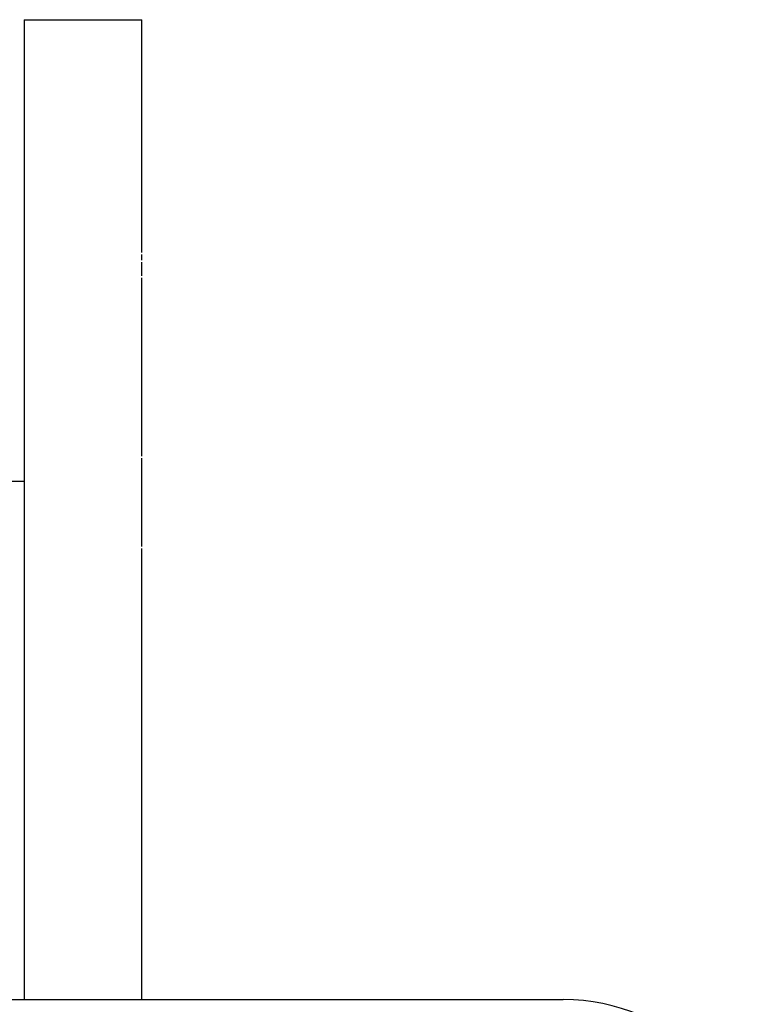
# Paper-space layout 'Sheet' of a CAD drawing. Header units: inches. Extents: x 0.2 to 10.8, y 0.2 to 8.3.
# Tile 461 of 545: x 10.0072 to 10.0374, y 4.572 to 4.6122. Entities that reach past the tile are written whole.
import ezdxf

# ---------------------------------------------------------------- set-up
doc = ezdxf.new("R2010")
doc.units = ezdxf.units.IN
doc.header["$MEASUREMENT"] = 0
doc.layers.get('0').update_dxf_attribs({"lineweight": 5})

psp = doc.layouts.new('Sheet')

# ---------------------------------------------------------------- linework, layer by layer
at = {"color": 0, "linetype": 'ByBlock', "lineweight": -3}
for p, q in [((10.007417, 4.612212), (10.012217, 4.612212)), ((10.007417, 4.612212), (10.007417, 4.572212)), ((10.012217, 4.602715), (10.012217, 4.612212)), ((10.012217, 4.602391), (10.012217, 4.602629)), ((10.012217, 4.60175), (10.012217, 4.602319)), ((10.012217, 4.594399), (10.012217, 4.601674)), ((10.012217, 4.590711), (10.012217, 4.59431)), ((10.007417, 4.593361), (10.00641, 4.593361)), ((10.012217, 4.572212), (10.012217, 4.590621)), ((9.197417, 4.572212), (10.029417, 4.572212))]:
    psp.add_line(p, q, dxfattribs=at)
psp.add_arc((10.029417, 4.564212), 0.008, 0, 90, dxfattribs=at)

doc.saveas('drawing.dxf')
